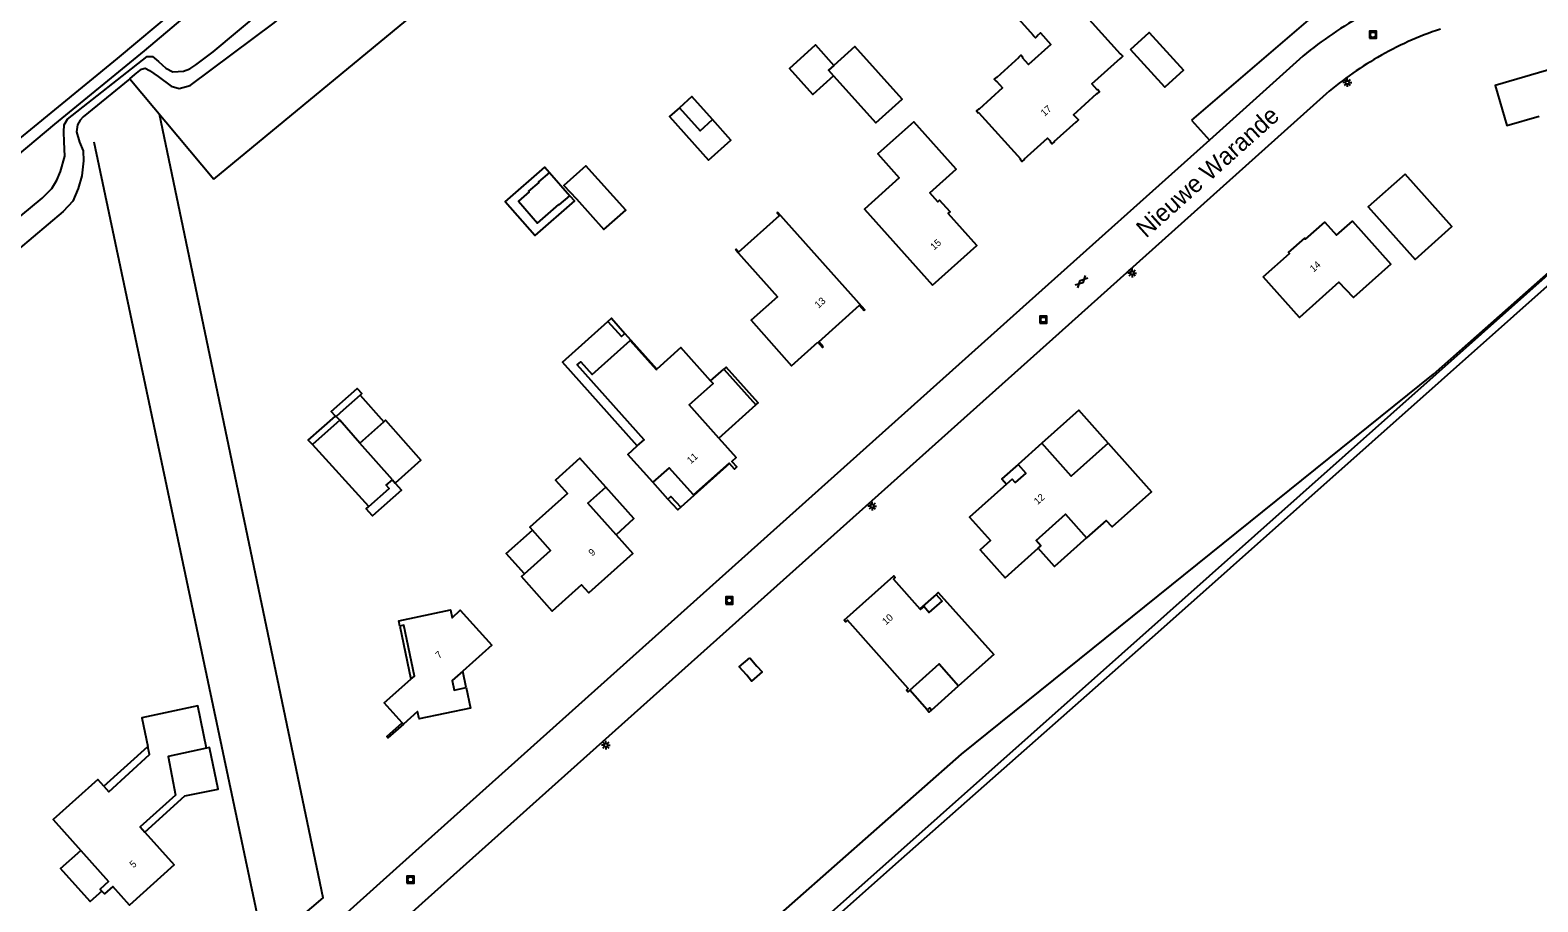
# Model space of a CAD drawing. Extents: x 136000 to 138005, y 398500 to 400500.
# Drawn here: x 136526.4 to 136740.1, y 399602.1 to 399725.6 of the extents above; entities that cross this region are included whole.
import ezdxf

# ---------------------------------------------------------------- set-up
doc = ezdxf.new("R2010")
doc.units = 0
for name, color, linetype in [('gg-afsc-hekwerk', 7, 'Continuous'), ('gg-afsc-muur', 7, 'Continuous'), ('gg-anno-huisnummerreeks BGT', 7, 'Continuous'), ('gg-anno-openbare ruimte label', 7, 'Continuous'), ('gg-bbg-bijgebouw', 7, 'Continuous'), ('gg-bbg-hoofdgebouw', 7, 'Continuous'), ('gg-bbg-lage trafo', 7, 'Continuous'), ('gg-bbg-luifel en loopbrug', 7, 'Continuous'), ('gg-bbg-onder overbouw', 7, 'Continuous'), ('gg-bbg-pand overbouw', 7, 'Continuous'), ('gg-bbg-tussenscheiding', 7, 'Continuous'), ('gg-knt-bronhoudergrens', 7, 'Continuous'), ('gg-knt-verharding', 7, 'Continuous'), ('gg-kntw-bovenkant insteek waterloop', 7, 'Continuous'), ('gg-kntw-midden sloot', 7, 'Continuous'), ('gg-kntw-waterlijn', 7, 'Continuous'), ('gt-grn-vlakafsluiter', 7, 'Continuous'), ('gt-symb-gesloten verharding', 7, 'Continuous'), ('gt-symb-lichtmast', 7, 'Continuous'), ('gt-symb-rioolschacht', 7, 'Continuous')]:
    doc.layers.add(name, color=color, linetype=linetype)

# ---------------------------------------------------------------- blocks, each defined once
blk = doc.blocks.new('gt0-RS')
at = {"layer": 'gt-symb-rioolschacht'}
blk.add_lwpolyline([(-0.5, -0.5), (0.5, -0.5), (0.5, 0.5), (-0.5, 0.5)], close=True, dxfattribs=at)
blk.add_circle((0, 0), 0.375, dxfattribs=at)
blk = doc.blocks.new('gt0-LMAST')
at = {"layer": 'gt-symb-lichtmast'}
for p, q in [((-0.18, 0.17), (-0.45, 0.44)), ((-0.01, 0.25), (-0.01, 0.62)), ((0.17, 0.17), (0.44, 0.44)), ((-0.26, 0), (-0.63, 0)), ((-0.18, -0.18), (-0.45, -0.45)), ((-0.01, -0.25), (-0.01, -0.63)), ((0.44, -0.45), (0.17, -0.18)), ((0.24, 0), (0.62, 0))]:
    blk.add_line(p, q, dxfattribs=at)
blk.add_circle((-0.01, 0), 0.25, dxfattribs=at)
blk = doc.blocks.new('gt0-GESVH1')
at = {"layer": 'gt-symb-gesloten verharding'}
for p, q in [((-0.99, -0.26), (0.01, 0.24)), ((0.01, -0.26), (-0.99, 0.24)), ((0.01, 0.24), (1.01, -0.26)), ((1.01, 0.24), (0.01, -0.26))]:
    blk.add_line(p, q, dxfattribs=at)

msp = doc.modelspace()

# ---------------------------------------------------------------- linework, layer by layer
at = {"layer": 'gg-afsc-hekwerk'}
for p, q in [((136732.34, 399748.31), (136690.99, 399712.9)), ((136540.56, 399718.74), (136552.46, 399704.52))]:
    msp.add_line(p, q, dxfattribs=at)
for points in [[(136552.46, 399704.52), (136580.46, 399727.63), (136582.8, 399728.21), (136636.84, 399773.31)], [(136535.47, 399709.83), (136559.58, 399595.55), (136567.96, 399602.71), (136544.79, 399713.71)]]:
    msp.add_lwpolyline(points, dxfattribs=at)
at = {"layer": 'gg-afsc-muur'}
for points in [[(136608.31, 399684.36), (136608.82, 399684.81), (136610.72, 399682.67)], [(136629.27, 399672.53), (136629.61, 399672.82), (136625.06, 399677.9), (136624.72, 399677.6)], [(136618.63, 399658.04), (136618.19, 399657.65), (136616.8, 399659.19)], [(136653.56, 399629.34), (136653.84, 399629.02), (136654.16, 399629.29)], [(136579.32, 399627.31), (136577.13, 399625.36), (136576.98, 399625.54), (136579.16, 399627.48)]]:
    msp.add_lwpolyline(points, dxfattribs=at)
at = {"layer": 'gg-bbg-bijgebouw'}
for p, q in [((136600.03, 399705.48), (136602.92, 399702.18)), ((136573.21, 399673.93), (136576.57, 399670.14)), ((136570.3, 399670.36), (136566.44, 399666.92)), ((136569.8, 399670.87), (136570.3, 399670.36)), ((136573.16, 399667.1), (136576.57, 399670.14)), ((136574.43, 399658.14), (136566.44, 399666.92)), ((136577.76, 399661.93), (136573.16, 399667.1))]:
    msp.add_line(p, q, dxfattribs=at)
for points in [[(136682.34, 399722.89), (136685.01, 399725.32), (136689.87, 399719.98), (136687.2, 399717.55), (136682.34, 399722.89)], [(136640.27, 399719.16), (136646.25, 399712.49), (136649.99, 399715.85), (136643.3, 399723.31), (136640.32, 399720.64)], [(136640.32, 399720.64), (136639.56, 399719.95), (136640.27, 399719.16)], [(136623.11, 399712.97), (136620.21, 399716.23), (136618.46, 399714.65)], [(136618.46, 399714.65), (136621.36, 399711.39), (136623.11, 399712.97)], [(136600.03, 399705.48), (136598.46, 399704.14), (136598.52, 399704.05), (136597.07, 399702.8), (136597.13, 399702.72), (136595.64, 399701.41), (136598.31, 399698.29), (136601.34, 399700.95), (136601.41, 399700.87), (136602.92, 399702.18)], [(136603.83, 399701.71), (136607.72, 399697.37), (136610.84, 399700.15), (136605.16, 399706.43), (136602.05, 399703.64), (136603.83, 399701.71)], [(136721.26, 399705.24), (136716.03, 399700.59), (136722.67, 399693.14), (136727.9, 399697.79), (136721.26, 399705.24)], [(136573.21, 399673.93), (136570.8, 399671.79), (136569.8, 399670.87)], [(136574.43, 399658.14), (136577.32, 399660.68), (136576.89, 399661.16), (136577.76, 399661.93)]]:
    msp.add_lwpolyline(points, dxfattribs=at)
at = {"layer": 'gg-bbg-hoofdgebouw'}
for p, q in [((136669.79, 399667.11), (136666.42, 399664.1)), ((136579.32, 399627.31), (136579.16, 399627.48))]:
    msp.add_line(p, q, dxfattribs=at)
for points in [[(136660.83, 399713.89), (136660.87, 399713.93), (136666.74, 399707.4), (136666.7, 399707.36), (136666.99, 399707.04), (136667.31, 399707.33), (136667.27, 399707.37), (136670.59, 399710.35), (136671, 399709.89), (136670.96, 399709.86), (136671.25, 399709.54), (136671.57, 399709.83), (136671.53, 399709.86), (136674.65, 399712.66), (136674.68, 399712.62), (136675, 399712.91), (136674.71, 399713.23), (136674.68, 399713.2), (136674.27, 399713.65), (136677.6, 399716.64), (136677.63, 399716.6), (136677.95, 399716.89), (136677.66, 399717.21), (136677.62, 399717.18), (136676.85, 399718.04), (136680.91, 399721.68), (136680.94, 399721.64), (136681.26, 399721.93), (136680.97, 399722.25), (136680.93, 399722.22), (136666.81, 399737.92)], [(136661.33, 399733.01), (136668.62, 399724.89), (136668.58, 399724.86), (136668.87, 399724.54), (136669.19, 399724.83), (136669.16, 399724.86), (136669.6, 399725.27), (136671.08, 399723.62), (136667.9, 399720.77), (136667.05, 399721.72), (136667.08, 399721.75), (136666.8, 399722.07), (136666.48, 399721.78), (136666.51, 399721.74), (136663.41, 399718.93), (136663.37, 399718.97), (136663.05, 399718.68), (136663.34, 399718.36), (136663.38, 399718.4), (136664.22, 399717.46), (136660.89, 399714.46), (136660.86, 399714.5), (136660.54, 399714.21), (136660.83, 399713.89)], [(136750.95, 399716.87), (136749.38, 399722.28), (136734.04, 399717.79), (136735.67, 399712.12), (136740.27, 399713.45)], [(136654.29, 399689.5), (136660.58, 399695.12), (136656.53, 399699.65), (136656.79, 399699.87), (136655.3, 399701.54), (136655.04, 399701.3), (136653.9, 399702.59), (136657.65, 399705.94), (136651.66, 399712.64), (136646.57, 399708.09), (136649.58, 399704.72), (136644.64, 399700.28), (136654.29, 399689.5)], [(136626.39, 399694.5), (136626.48, 399694.58), (136626.81, 399694.2), (136632.61, 399699.37)], [(136644.61, 399685.91), (136644.7, 399685.99), (136632.37, 399699.82), (136632.27, 399699.74), (136632.61, 399699.37)], [(136701.15, 399690.68), (136704.88, 399694), (136704.74, 399694.15), (136707.03, 399696.18), (136707.16, 399696.03), (136709.88, 399698.45), (136711.54, 399696.6), (136713.79, 399698.59), (136719.23, 399692.49), (136713.94, 399687.76), (136711.87, 399689.92), (136706.27, 399684.94), (136701.15, 399690.68)], [(136626.39, 399694.5), (136632.31, 399687.85), (136628.58, 399684.54), (136634.33, 399678.08), (136638.06, 399681.41)], [(136638.81, 399680.76), (136638.17, 399681.48), (136643.94, 399686.66), (136644.61, 399685.91)], [(136612.46, 399666.74), (136613.42, 399667.6), (136603.97, 399678.19), (136604.45, 399678.62), (136606.06, 399676.82), (136611.47, 399681.67), (136615.15, 399677.54), (136615.24, 399677.61)], [(136638.81, 399680.76), (136638.72, 399680.67), (136638.06, 399681.41)], [(136622.86, 399675.94), (136618.65, 399680.66), (136615.24, 399677.61)], [(136624.01, 399667.84), (136619.82, 399672.54), (136623.2, 399675.56), (136622.86, 399675.94)], [(136614.67, 399661.58), (136611.11, 399665.53), (136612.46, 399666.74)], [(136624.01, 399667.84), (136626.47, 399665.07), (136625.87, 399664.54), (136626.59, 399663.75), (136626.24, 399663.43), (136625.52, 399664.22)], [(136679.19, 399667.11), (136673.96, 399662.44), (136669.79, 399667.11)], [(136679.19, 399667.11), (136685.33, 399660.24), (136679.75, 399655.26), (136678.92, 399656.18), (136676.13, 399653.69)], [(136607.99, 399660.89), (136604.33, 399664.97), (136600.88, 399661.89), (136602.57, 399660), (136597.23, 399655.22), (136597.61, 399654.79)], [(136625.52, 399664.22), (136625.47, 399664.28), (136620.44, 399659.77), (136616.96, 399663.64), (136614.67, 399661.58)], [(136666.42, 399664.1), (136667.52, 399662.87), (136666.02, 399661.53), (136665.58, 399662.02), (136664.79, 399661.32)], [(136609.45, 399654.13), (136605.44, 399658.61), (136607.99, 399660.89)], [(136664.79, 399661.32), (136659.55, 399656.64), (136662.53, 399653.3), (136661.04, 399651.98), (136664.57, 399648.04), (136669.27, 399652.25)], [(136669.27, 399652.25), (136669.62, 399652.56), (136668.96, 399653.31), (136673.13, 399657.05), (136676.13, 399653.69)], [(136609.45, 399654.13), (136611.83, 399651.48), (136605.6, 399645.91), (136604.57, 399647.05), (136600.4, 399643.32), (136596.04, 399648.21), (136596.47, 399648.6)], [(136596.47, 399648.6), (136600.18, 399651.92), (136597.61, 399654.79)], [(136651.06, 399632.11), (136650.81, 399631.89), (136650.6, 399632.13), (136650.84, 399632.35), (136642.23, 399642.02), (136641.99, 399641.8), (136641.78, 399642.04), (136648.8, 399648.3), (136649.01, 399648.06), (136648.76, 399647.84), (136652.51, 399643.63)], [(136652.51, 399643.63), (136652.6, 399643.54), (136653.09, 399643.97), (136653.84, 399643.13), (136655.65, 399644.75), (136654.82, 399645.69)], [(136654.82, 399645.69), (136655.1, 399645.94), (136662.97, 399637.16), (136658, 399632.73)], [(136578.84, 399641.2), (136578.69, 399641.93), (136585.98, 399643.48), (136586.22, 399642.38), (136587.39, 399643.44), (136591.86, 399638.49), (136587.76, 399634.83)], [(136651.06, 399632.11), (136655.24, 399635.83), (136658, 399632.73)], [(136579.16, 399627.48), (136576.62, 399630.32), (136580.37, 399633.67)], [(136588.24, 399632.48), (136588.83, 399629.59), (136581.55, 399628.05), (136581.33, 399629.1), (136579.32, 399627.31)], [(136551.45, 399623.89), (136550.19, 399629.89), (136542.26, 399628.22), (136543.1, 399624.15)], [(136536.88, 399618.52), (136537.61, 399617.7), (136543.34, 399622.99), (136543.1, 399624.15)], [(136551.45, 399623.89), (136546.01, 399622.74), (136547.04, 399617.24), (136542.02, 399612.76), (136542.68, 399612.02)], [(136536.88, 399618.52), (136536.03, 399619.47), (136529.7, 399613.8), (136533.61, 399609.4)], [(136542.68, 399612.02), (136546.87, 399607.35), (136540.52, 399601.67), (136538.18, 399604.29), (136536.99, 399603.24), (136536.62, 399603.64)], [(136533.61, 399609.4), (136537.53, 399604.99), (136536.35, 399603.93), (136536.62, 399603.64)]]:
    msp.add_lwpolyline(points, dxfattribs=at)
at = {"layer": 'gg-bbg-lage trafo'}
msp.add_lwpolyline([(136628.43, 399636.7), (136629.4, 399635.5), (136630.16, 399634.72), (136628.67, 399633.41), (136627.98, 399634.24), (136626.92, 399635.4), (136628.43, 399636.7)], dxfattribs=at)
at = {"layer": 'gg-bbg-luifel en loopbrug'}
for p, q in [((136610.72, 399682.67), (136615.24, 399677.61)), ((136622.86, 399675.94), (136624.72, 399677.6)), ((136624.72, 399677.6), (136629.27, 399672.53)), ((136624.01, 399667.84), (136629.27, 399672.53)), ((136569.71, 399670.96), (136569.8, 399670.87)), ((136625.52, 399664.22), (136618.63, 399658.04)), ((136577.76, 399661.93), (136578.17, 399661.47)), ((136616.8, 399659.19), (136614.67, 399661.58)), ((136654.82, 399645.69), (136652.51, 399643.63)), ((136653.56, 399629.34), (136651.06, 399632.11)), ((136654.16, 399629.29), (136658, 399632.73)), ((136536.88, 399618.52), (136543.1, 399624.15))]:
    msp.add_line(p, q, dxfattribs=at)
for points in [[(136640.27, 399719.16), (136637.35, 399716.51), (136634.01, 399720.2), (136637.7, 399723.53), (136640.32, 399720.64)], [(136618.46, 399714.65), (136617.02, 399713.39), (136622.55, 399707.21), (136625.72, 399710.03), (136623.11, 399712.97)], [(136602.92, 399702.18), (136603.58, 399701.43), (136597.97, 399696.53), (136593.76, 399701.29), (136599.39, 399706.21), (136600.03, 399705.48)], [(136612.46, 399666.74), (136601.85, 399678.6), (136608.31, 399684.36)], [(136608.31, 399684.36), (136610.22, 399682.22), (136610.72, 399682.67)], [(136569.71, 399670.96), (136569.11, 399671.62), (136572.76, 399674.88), (136573.43, 399674.13), (136573.21, 399673.93)], [(136566.44, 399666.92), (136565.85, 399667.56), (136569.71, 399670.96)], [(136576.57, 399670.14), (136576.8, 399670.35), (136581.81, 399664.72), (136578.17, 399661.47)], [(136679.19, 399667.11), (136675.01, 399671.78), (136669.79, 399667.11)], [(136666.42, 399664.1), (136664.13, 399662.06), (136664.79, 399661.32)], [(136578.17, 399661.47), (136579.07, 399660.45), (136574.95, 399656.8), (136574.05, 399657.8), (136574.43, 399658.14)], [(136609.45, 399654.13), (136611.99, 399656.42), (136607.99, 399660.89)], [(136616.8, 399659.19), (136617.23, 399659.58), (136618.63, 399658.04)], [(136596.47, 399648.6), (136593.89, 399651.47), (136597.61, 399654.79)], [(136676.13, 399653.69), (136671.59, 399649.65), (136669.27, 399652.25)], [(136654.16, 399629.29), (136653.87, 399629.61), (136653.56, 399629.34)], [(136542.68, 399612.02), (136548.38, 399617.13), (136553.07, 399618.1), (136551.86, 399623.97), (136551.45, 399623.89)], [(136536.62, 399603.64), (136534.95, 399602.15), (136530.73, 399606.84), (136533.61, 399609.4)]]:
    msp.add_lwpolyline(points, dxfattribs=at)
at = {"layer": 'gg-bbg-onder overbouw'}
for points in [[(136580.37, 399633.67), (136580.88, 399634.11), (136579.38, 399641.31), (136578.84, 399641.2)], [(136587.76, 399634.83), (136586.26, 399633.49), (136586.54, 399632.14), (136588.24, 399632.48)]]:
    msp.add_lwpolyline(points, dxfattribs=at)
at = {"layer": 'gg-bbg-pand overbouw'}
for p, q in [((136578.84, 399641.2), (136580.37, 399633.67)), ((136588.24, 399632.48), (136587.76, 399634.83))]:
    msp.add_line(p, q, dxfattribs=at)
at = {"layer": 'gg-bbg-tussenscheiding'}
msp.add_line((136573.16, 399667.1), (136570.3, 399670.36), dxfattribs=at)
at = {"layer": 'gg-knt-bronhoudergrens'}
for points in [[(136725.27, 399676.87), (136774.34, 399720.31), (136773.01, 399724.52)], [(136811.37, 399688.99), (136776.32, 399720.09), (136756.7, 399702.97), (136686.2, 399640.29), (136649.05, 399607.48), (136613.7, 399576.03), (136556.55, 399524.49)], [(136551.15, 399528.49), (136604.42, 399575.46), (136658.39, 399623.03), (136725.27, 399676.87)]]:
    msp.add_lwpolyline(points, dxfattribs=at)
at = {"layer": 'gg-knt-verharding'}
msp.add_line((136706.78, 399721.94), (136693.53, 399710.06), dxfattribs=at)
for points in [[(136709.61, 399716.2), (136671.3, 399681.84), (136581.95, 399601.89), (136547.32, 399570.74)], [(136693.53, 399710.06), (136668.01, 399687.18), (136578.76, 399607.27), (136551.28, 399582.57), (136518.04, 399552.84), (136509.92, 399550.92)]]:
    msp.add_lwpolyline(points, dxfattribs=at)
for centre, radius, start, end in [((136740.72, 399681.38), 52.89, 118.4431, 129.9253), ((136741.52, 399679.98), 48.28, 108.4238, 120.0269), ((136741.53, 399679.97), 48.29, 120.0312, 131.3804)]:
    msp.add_arc(centre, radius, start, end, dxfattribs=at)
at = {"layer": 'gg-kntw-bovenkant insteek waterloop'}
for points in [[(136663.4, 399825.29), (136662.38, 399824.38), (136660.16, 399822.45), (136644.89, 399809.75), (136620.9, 399790.33), (136596.7, 399770.15), (136593.33, 399767.76), (136586.93, 399762.23), (136563.84, 399742.65), (136538.77, 399721.6), (136521.48, 399707.48), (136497.13, 399687.04), (136472.68, 399666.73), (136457.88, 399654.57), (136452.39, 399649.79)], [(136540.56, 399718.74), (136541.27, 399719.35), (136542.22, 399720.12), (136542.73, 399720.26), (136543.36, 399719.93), (136544.56, 399719.05), (136546.43, 399717.7), (136547.57, 399717.38), (136549.13, 399717.77), (136561.01, 399726.68), (136587.54, 399748.68), (136610.39, 399767.53), (136625.91, 399780.27), (136626.73, 399781.59)], [(136540.56, 399718.74), (136533.94, 399713.33), (136533.52, 399712.87), (136533.15, 399712.23), (136533.01, 399711.23), (136533.43, 399709.78), (136533.94, 399708.53), (136534.01, 399707.1), (136533.75, 399704.97), (136533.25, 399703.2), (136532.48, 399701.39), (136531.12, 399699.92), (136518.3, 399689.19), (136503.08, 399676.81), (136491.88, 399667.54), (136485.47, 399662.89), (136472.21, 399651.83), (136470.16, 399649.72), (136469.36, 399649.2)]]:
    msp.add_lwpolyline(points, dxfattribs=at)
at = {"layer": 'gg-kntw-midden sloot'}
msp.add_line((136559.88, 399529.4), (136773.74, 399719.72), dxfattribs=at)
at = {"layer": 'gg-kntw-waterlijn'}
for points in [[(136664.14, 399824.01), (136663.48, 399823.5), (136660.65, 399821.29), (136640.78, 399804.63), (136616.95, 399784.78), (136586.93, 399759.95), (136559.8, 399737.27), (136542.59, 399722.7), (136529.87, 399712.3), (136503.13, 399689.86)], [(136512.19, 399688.66), (136528.14, 399701.81), (136529.5, 399703.22), (136530.21, 399704.38), (136530.74, 399705.61), (136531.34, 399707.78), (136531.25, 399709.81), (136531.21, 399711.25), (136531.28, 399712.2), (136531.75, 399713.03), (136543, 399721.9), (136543.41, 399721.91), (136543.8, 399721.88), (136544.61, 399721.19), (136545.65, 399720.23), (136546.67, 399719.74), (136548.15, 399719.81), (136549.05, 399720.17), (136549.93, 399720.72), (136552.35, 399722.54), (136569.32, 399736.79)]]:
    msp.add_lwpolyline(points, dxfattribs=at)
at = {"layer": 'gt-grn-vlakafsluiter'}
msp.add_line((136690.99, 399712.9), (136693.53, 399710.06), dxfattribs=at)

# ---------------------------------------------------------------- block references
at = {"layer": 'gt-symb-gesloten verharding', "rotation": -135.6073530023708}
msp.add_blockref('gt0-GESVH1', (136675.42, 399690), dxfattribs=at)
at = {"layer": 'gt-symb-lichtmast'}
for p in [(136713.07, 399718.22), (136682.58, 399691.22), (136645.76, 399658.2), (136608.02, 399624.32)]:
    msp.add_blockref('gt0-LMAST', p, dxfattribs=at)
at = {"layer": 'gt-symb-rioolschacht'}
for p in [(136716.71, 399724.99), (136670, 399684.61), (136625.51, 399644.82), (136580.33, 399605.27)]:
    msp.add_blockref('gt0-RS', p, dxfattribs=at)

# ---------------------------------------------------------------- texts
at = {"layer": 'gg-anno-huisnummerreeks BGT'}
for s, rotation, p in [('17', 42, (136670.17, 399713.35)), ('15', 41.8, (136654.52, 399694.4)), ('14', 41.5, (136708.29, 399691.28)), ('13', 41.9, (136638.14, 399686.15)), ('11', 41.9, (136620.04, 399664.11)), ('12', 41.8, (136669.19, 399658.33)), ('9', 41.8, (136606.09, 399651.04)), ('10', 41.7, (136647.7, 399641.29)), ('7', 41.8, (136584.39, 399636.51)), ('5', 41.8, (136541.07, 399606.86))]:
    msp.add_text(s, height=1, rotation=rotation, dxfattribs=at).set_placement(p)
at = {"layer": 'gg-anno-openbare ruimte label'}
msp.add_text('Nieuwe Warande', height=2.5, rotation=41.9, dxfattribs=at).set_placement((136684.55, 399696.08))

doc.saveas('drawing.dxf')
